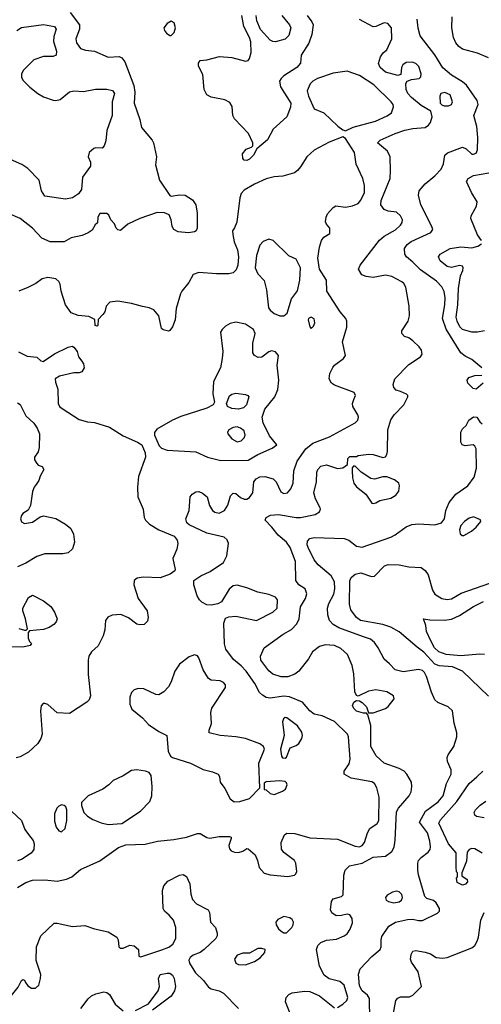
# Model space of a CAD drawing. Extents: x 1173029 to 1307123, y 522559 to 678521.
# Tile 276 of 623: x 1254541 to 1257903, y 601496 to 608674. Entities that reach past the tile are written whole.
import ezdxf

# ---------------------------------------------------------------- set-up
doc = ezdxf.new("R2010")
doc.units = 0

msp = doc.modelspace()

# ---------------------------------------------------------------- linework, layer by layer
at = {"layer": '0CON10XD'}
for points in [[(1254907.8, 608725), (1254976.3, 608636.3), (1254977.3, 608605), (1254950.9, 608535), (1254954.2, 608504.2), (1254985, 608464.5), (1255019.7, 608450.3), (1255085, 608443.1), (1255185, 608399.4), (1255265, 608405.8), (1255285, 608395.7), (1255307.4, 608367.4), (1255371.5, 608195), (1255379.5, 608145), (1255374.5, 608064.5), (1255416, 607945), (1255427.7, 607887.7), (1255505.8, 607795.8), (1255516.2, 607775), (1255537.5, 607675), (1255530, 607615), (1255560, 607505), (1255635, 607392), (1255645, 607388), (1255705, 607397.8), (1255745, 607393.5), (1255799.5, 607359.5), (1255823.5, 607325), (1255834.3, 607264.3), (1255834.3, 607155), (1255825.8, 607135), (1255815, 607127.1), (1255769.7, 607120.3), (1255695, 607128.1), (1255663.8, 607145), (1255651.2, 607165), (1255643.8, 607215), (1255630.7, 607250.7), (1255596.1, 607266.1), (1255542.1, 607267.9), (1255415.6, 607224.4), (1255327.7, 607182.3), (1255275, 607137.5), (1255255, 607142.5), (1255242.5, 607155), (1255232.5, 607185), (1255203.9, 607213.9), (1255189.3, 607249.3), (1255175, 607260), (1255125, 607260), (1255110, 607235), (1255108.3, 607191.7), (1255091.7, 607178.3), (1255069.5, 607140.5), (1255039.7, 607120.3), (1254995, 607100), (1254915, 607082.5), (1254865, 607054.3), (1254762.5, 607055), (1254701.5, 607081.5), (1254633.3, 607155), (1254544.7, 607224.7), (1254455, 607263.6)], [(1255635, 608557.5), (1255645, 608558), (1255665, 608581.2), (1255675.6, 608615), (1255665, 608650), (1255645, 608662.5), (1255614.2, 608645), (1255590.8, 608615), (1255595.8, 608595), (1255610.8, 608575), (1255635, 608557.5)], [(1256635.8, 608705), (1256668.8, 608658.8), (1256677.5, 608635), (1256669.6, 608565), (1256647.8, 608502.2), (1256590, 608415), (1256585.7, 608355.7), (1256560.6, 608325), (1256465.7, 608265), (1256444.3, 608245), (1256434.3, 608225), (1256440, 608185), (1256514.7, 608065), (1256512.5, 608035), (1256487.3, 607965), (1256387.5, 607875), (1256345, 607796.7), (1256267, 607733), (1256243.8, 607685), (1256215, 607656.2), (1256195, 607646.2), (1256175, 607650), (1256165, 607662.5), (1256163.8, 607695), (1256190.9, 607729.1), (1256230, 607745), (1256240, 607755), (1256240, 607775), (1256208, 607845), (1256105, 607950.8), (1256094.5, 607975), (1256088, 608042), (1256070.7, 608070.7), (1256035, 608090.5), (1255935, 608108.1), (1255905, 608126), (1255884.4, 608165), (1255874.4, 608274.4), (1255843.3, 608335), (1255843.6, 608356.4), (1255855, 608376.7), (1255905, 608380), (1255995.7, 608404.3), (1256085, 608398.5), (1256185, 608370.8), (1256204.4, 608375.6), (1256215, 608390), (1256227.2, 608435), (1256225, 608513.3), (1256215.8, 608545), (1256173.7, 608623.6), (1256160, 608705)], [(1256450, 608705), (1256507.1, 608635), (1256515.5, 608615), (1256502.2, 608557.8), (1256475, 608532.2), (1256405, 608512.5), (1256385, 608514.4), (1256365.4, 608525.4), (1256295, 608603.3), (1256268.1, 608665), (1256262.7, 608705)], [(1256855, 601474), (1256895, 601497.5), (1256924.3, 601525), (1256930, 601545), (1256905, 601636.7), (1256873, 601663), (1256795, 601682.5), (1256757.5, 601707.5), (1256723.6, 601773.6), (1256703.3, 601895), (1256711.4, 601925), (1256735, 601947.5), (1256775.7, 601964.3), (1256848.9, 601971.1), (1256905, 601994.2), (1256925, 602010), (1256948.9, 602045), (1256965, 602090), (1256962.9, 602122.9), (1256945, 602148.8), (1256925, 602154), (1256885, 602143.1), (1256845, 602142.2), (1256815, 602161.9), (1256804.5, 602185), (1256812.2, 602245), (1256824.2, 602265), (1256885, 602281.2), (1256896, 602294), (1256901.7, 602438.3), (1256912.5, 602475), (1256944.2, 602505.8), (1257035, 602524.7), (1257115, 602568), (1257205, 602575.6), (1257250.2, 602609.8), (1257267.6, 602642.4), (1257276.7, 602693.3), (1257285, 602900), (1257298.9, 602925), (1257378.5, 603015), (1257391.2, 603045), (1257398.2, 603085), (1257393.6, 603115), (1257360.5, 603175), (1257340.6, 603195), (1257304.3, 603214.3), (1257195, 603254.2), (1257138, 603308), (1257099.6, 603375), (1257098.3, 603528.3), (1257077.5, 603607.5), (1257067.5, 603617.5), (1257045, 603617.5), (1256995, 603634), (1256975, 603653.3), (1256963.8, 603675), (1256975, 603697.5), (1256995, 603710), (1257015, 603707.5), (1257035, 603696.7), (1257066.7, 603665), (1257081.7, 603621.7), (1257115, 603620), (1257205, 603652.9), (1257225, 603667.5), (1257267.2, 603722.8), (1257263.1, 603745), (1257214.7, 603774.7), (1257135, 603788.2), (1257080.7, 603779.3), (1257007, 603743), (1256995, 603747.5), (1256981.2, 603775), (1256973.6, 603905), (1256962.9, 603965), (1256929.5, 604045), (1256879.6, 604089.6), (1256835, 604111.5), (1256765, 604117.3), (1256725, 604103.3), (1256672.5, 604065), (1256643.6, 604015), (1256575, 603923.8), (1256545, 603902.1), (1256495, 603884.5), (1256445, 603883.8), (1256385, 603902.7), (1256355, 603927.8), (1256297.7, 604005), (1256294.6, 604035), (1256320.5, 604095), (1256460, 604195), (1256521.2, 604228.8), (1256559.6, 604270.4), (1256577.5, 604305), (1256585, 604393.3), (1256621.4, 604455), (1256631.2, 604488.8), (1256621.2, 604525), (1256573.8, 604555), (1256553.1, 604585), (1256549.3, 604725), (1256510.8, 604825), (1256485, 604863.8), (1256424.6, 604915), (1256376.9, 604975), (1256330, 605025), (1256335.8, 605044.2), (1256368.7, 605061.3), (1256425, 605067.1), (1256555, 605045.3), (1256585, 605045.3), (1256692.5, 605067.5), (1256724.3, 605085.7), (1256732, 605105), (1256729.2, 605115), (1256695, 605182), (1256683.1, 605225), (1256702.9, 605305), (1256706.2, 605375), (1256713.5, 605395), (1256735, 605418.2), (1256775, 605429.5), (1256855, 605402), (1256895, 605406.7), (1256928.3, 605431.7), (1256930, 605475), (1256945, 605490), (1256995, 605490), (1257005, 605497.5), (1257085, 605506.2), (1257115, 605504.2), (1257185, 605483.1), (1257205, 605487.5), (1257216.1, 605503.9), (1257218.9, 605525), (1257222.9, 605685), (1257245, 605756.7), (1257267.6, 605792.4), (1257339.2, 605865), (1257368, 605925), (1257368, 605935), (1257358.8, 605945), (1257314.3, 605964.3), (1257283.9, 605973.9), (1257265, 605992.5), (1257261.9, 606015), (1257273.5, 606055), (1257375, 606158.9), (1257459.2, 606215), (1257472, 606235), (1257468, 606265), (1257449.5, 606289.5), (1257405, 606333.3), (1257375, 606353.8), (1257342.5, 606365), (1257323.3, 606385), (1257323.3, 606405), (1257371.4, 606475), (1257380, 606515), (1257378.5, 606585), (1257353.1, 606725), (1257339.6, 606749.6), (1257323.8, 606763.8), (1257251.2, 606801.2), (1257205, 606811.8), (1257115, 606794.6), (1257065, 606801.9), (1257033.8, 606813.8), (1257008.1, 606855), (1257020, 606885), (1257162.7, 607067.3), (1257195, 607095.3), (1257277.6, 607142.4), (1257314, 607175), (1257325.8, 607195), (1257328.6, 607215), (1257315.6, 607245), (1257285, 607270.5), (1257225, 607278.8), (1257195, 607289.5), (1257170.4, 607325), (1257174.6, 607355), (1257238.6, 607515), (1257242.5, 607575), (1257238, 607675), (1257219.2, 607715), (1257147.5, 607775), (1257165.8, 607794.2), (1257275.8, 607845), (1257345, 607868.7), (1257405, 607880.7), (1257495, 607888.1), (1257518.8, 607905), (1257532, 607925), (1257544.2, 607965.8), (1257535.8, 608005.8), (1257465, 608048.6), (1257395, 608106.5), (1257368.2, 608135), (1257355.5, 608165), (1257352.7, 608207.3), (1257362.5, 608225), (1257395, 608238.8), (1257450, 608245), (1257463.6, 608256.4), (1257465, 608280), (1257447.5, 608332.5), (1257425, 608353.1), (1257400, 608365), (1257355, 608362.5), (1257331.2, 608345), (1257321.2, 608325), (1257317.5, 608275), (1257295, 608266.7), (1257205, 608292.2), (1257166, 608326), (1257154.4, 608355), (1257168.1, 608401.9), (1257188.6, 608431.4), (1257216, 608455), (1257250.6, 608535), (1257250, 608615), (1257221.2, 608645), (1257195, 608650), (1257135, 608622.9), (1257115, 608621.9), (1257015.8, 608675.8)], [(1257906.7, 606135), (1257835, 606196), (1257785, 606220), (1257755, 606245.6), (1257646.8, 606416.8), (1257620.5, 606495), (1257637.1, 606595), (1257639, 606645), (1257631.5, 606691.5), (1257615.9, 606725.9), (1257577.1, 606767.1), (1257459.4, 606849.4), (1257405, 606907.1), (1257358.6, 606945), (1257347.1, 606965), (1257344.3, 607005), (1257362.5, 607035), (1257393.3, 607056.7), (1257535, 607122.9), (1257549.1, 607145), (1257542.9, 607165), (1257462.1, 607325), (1257446.5, 607395), (1257451.1, 607425), (1257494.1, 607475.9), (1257564.2, 607535), (1257610, 607585), (1257627.8, 607622.2), (1257636.9, 607685), (1257656, 607704), (1257765, 607743.6), (1257793.2, 607733.2), (1257835, 607694.4), (1257845, 607692.2), (1257865, 607700.8), (1257874.3, 607725), (1257878.2, 607815), (1257871.2, 607895), (1257848.9, 607975), (1257879.3, 608055), (1257872.3, 608085), (1257796.3, 608196.3), (1257765, 608221.8), (1257685, 608269.3), (1257622.6, 608322.6), (1257565, 608416.9), (1257458.1, 608555), (1257442, 608612), (1257435, 608677.5)], [(1257954.5, 608394.5), (1257875, 608430), (1257765, 608458.9), (1257738.3, 608478.3), (1257717.5, 608505), (1257700, 608545), (1257688.8, 608615), (1257689.6, 608695)], [(1254520, 608595), (1254555, 608615.8), (1254715, 608638.5), (1254793.8, 608625), (1254805.7, 608605), (1254789.1, 608550.9), (1254786.9, 608515), (1254810, 608445), (1254805.5, 608414.5), (1254785.8, 608404.2), (1254715, 608404.3), (1254645, 608380), (1254566.4, 608303.6), (1254553.9, 608276.1), (1254553.8, 608255), (1254565, 608232.9), (1254615, 608180.6), (1254674.3, 608135), (1254715, 608110.4), (1254785, 608086.4), (1254805, 608083.5), (1254835, 608091.1), (1254905, 608147.5), (1254935, 608155.6), (1255005, 608150), (1255093.2, 608166.8), (1255176.8, 608166.8), (1255216.6, 608156.6), (1255230.8, 608135), (1255215.3, 608074.7), (1255214.7, 607975), (1255175.7, 607865), (1255168.3, 607791.7), (1255157, 607753), (1255141.7, 607738.3), (1255095, 607740), (1255080, 607735), (1255047.5, 607705), (1255040, 607675), (1255056.2, 607635), (1255056.2, 607605), (1254998, 607525), (1254990, 607435), (1254970.5, 607405), (1254925, 607376.1), (1254875.4, 607364.6), (1254725, 607386), (1254700, 607425), (1254683.1, 607505), (1254599.9, 607589.9), (1254557.8, 607617.8), (1254475, 607653.3)], [(1256915, 607863.3), (1256969.4, 607890.6), (1257132.5, 607935), (1257217.4, 607972.6), (1257248.8, 607995), (1257262.7, 608037.3), (1257260, 608055), (1257245.6, 608075), (1257119.3, 608199.3), (1257015, 608266.2), (1256925, 608298.2), (1256825, 608283.1), (1256710, 608245), (1256675.3, 608224.7), (1256655.6, 608205), (1256635.5, 608154.5), (1256643.6, 608115), (1256684.5, 608024.5), (1256755, 607994.2), (1256857.6, 607897.6), (1256895, 607870), (1256915, 607863.3)], [(1257665, 608044.5), (1257687.1, 608055), (1257694.3, 608075), (1257675.8, 608125), (1257636.4, 608143.6), (1257607.5, 608135), (1257600, 608115), (1257603.3, 608065), (1257615, 608052), (1257632.5, 608045), (1257665, 608044.5)], [(1254525, 602347.5), (1254586.2, 602383.8), (1254635, 602401.8), (1254723.8, 602403.8), (1254815, 602394.6), (1254882.5, 602407.5), (1254921.2, 602425), (1254985, 602479.2), (1255125, 602542.9), (1255261.5, 602638.5), (1255315, 602658.6), (1255455, 602663.2), (1255545, 602685.9), (1255663.3, 602696.7), (1255755, 602715.5), (1255835, 602742.5), (1255855, 602740.8), (1255905, 602711.9), (1255925, 602706.9), (1255995, 602719.2), (1256069.3, 602719.3), (1256080, 602715), (1256080, 602705), (1256064, 602655), (1256069.7, 602629.7), (1256081.2, 602615), (1256105, 602604.4), (1256135, 602603.3), (1256166.8, 602613.2), (1256195, 602631.2), (1256205, 602628.8), (1256256, 602585), (1256274.2, 602545), (1256284.3, 602494.3), (1256322.7, 602452.7), (1256365, 602439.5), (1256495, 602427.7), (1256541.9, 602438.1), (1256553, 602447), (1256560, 602465), (1256552.2, 602525), (1256542.7, 602545), (1256463.7, 602603.7), (1256447.4, 602627.4), (1256445.9, 602675), (1256469.2, 602730.8), (1256486.4, 602743.6), (1256545, 602740.4), (1256655, 602710.7), (1256855, 602698.9), (1256985, 602648.9), (1257015, 602644.5), (1257035, 602653.3), (1257052.5, 602675), (1257073.9, 602746.1), (1257091.1, 602778.9), (1257144, 602815), (1257155.8, 602835), (1257160, 603005), (1257141.4, 603075), (1257125.5, 603105.5), (1257105, 603118), (1256955, 603144), (1256903.3, 603175), (1256903.8, 603195), (1256940.3, 603249.7), (1256947.6, 603282.4), (1256935.4, 603445), (1256927.9, 603465), (1256835, 603558.5), (1256745, 603598.1), (1256685, 603611.9), (1256655, 603634.3), (1256599.8, 603699.8), (1256505, 603738.7), (1256465, 603743.5), (1256365, 603728.2), (1256335, 603733.6), (1256308.6, 603748.6), (1256288.6, 603768.6), (1256254.6, 603835), (1256190.5, 603925), (1256155, 603963.3), (1256099.3, 604009.3), (1256041.8, 604085), (1256032.1, 604125), (1256026.9, 604275), (1256039.7, 604310.3), (1256065, 604321.5), (1256115, 604325.4), (1256265, 604294.2), (1256385.7, 604354.3), (1256416.5, 604385), (1256418.6, 604445), (1256404, 604465), (1256355, 604484.6), (1256275, 604501.1), (1256195, 604532.3), (1256125, 604551.2), (1256095, 604545.5), (1256067.8, 604522.3), (1256010.2, 604429.8), (1255985, 604416.5), (1255935.4, 604404.6), (1255905, 604408.5), (1255868.6, 604428.6), (1255851.4, 604445), (1255834.4, 604475), (1255809.2, 604555), (1255810, 604585), (1255859.4, 604620.6), (1255929.2, 604650.9), (1256025, 604716.2), (1256050.5, 604765), (1256062.2, 604855), (1256052.6, 604882.6), (1256030.7, 604900.7), (1255905, 604931.1), (1255775, 604992), (1255758.8, 605005), (1255750.8, 605035), (1255776, 605095), (1255783.8, 605195), (1255796.1, 605213.9), (1255825, 605231.2), (1255845, 605233.8), (1255872.3, 605222.3), (1255906.7, 605195), (1255922.3, 605132.3), (1255946.2, 605095), (1255962.9, 605082.9), (1255995, 605075.8), (1256033.2, 605096.8), (1256056.2, 605133.8), (1256077.3, 605202.7), (1256095, 605222.5), (1256115, 605220), (1256149.6, 605189.6), (1256175, 605179.6), (1256195, 605179.6), (1256215, 605190), (1256238.2, 605225), (1256246.9, 605305), (1256263.8, 605326.2), (1256289.8, 605340.2), (1256326.4, 605343.6), (1256386.5, 605326.5), (1256409.5, 605305), (1256442, 605232), (1256465, 605218.6), (1256492, 605225), (1256515.4, 605254.6), (1256532.7, 605295), (1256538.2, 605385), (1256561.5, 605455), (1256625.6, 605545), (1256675, 605586.7), (1256796.7, 605633.3), (1256983.9, 605736.1), (1257002.9, 605755), (1257008.1, 605775), (1257002.8, 605792.8), (1256966.9, 605855), (1256965.6, 605875), (1256975.5, 605904.5), (1256987.5, 605935), (1256976.4, 605956.4), (1256835, 606009.1), (1256813.1, 606025), (1256794.4, 606055), (1256800, 606095), (1256821.2, 606138.8), (1256835, 606155.6), (1256900, 606205), (1256912.9, 606225), (1256893.1, 606325), (1256923, 606433), (1256923.8, 606475), (1256916.2, 606495), (1256875.7, 606545), (1256778.6, 606695), (1256776.7, 606775), (1256725.6, 606855), (1256713.3, 606935), (1256723.4, 607016.6), (1256738.6, 607065), (1256755, 607088.8), (1256800, 607115), (1256800, 607155), (1256775, 607182.5), (1256769.3, 607199.3), (1256772, 607235), (1256781.7, 607258.3), (1256825, 607303.8), (1256844.3, 607315.7), (1256915, 607306), (1256966, 607316), (1257005, 607334.3), (1257025, 607358), (1257051.8, 607415), (1257051.1, 607465), (1257039.2, 607515), (1256991.4, 607621.4), (1256978.8, 607705), (1256915, 607807.5), (1256895, 607820), (1256795, 607781.4), (1256685, 607722), (1256631.9, 607675), (1256585, 607600), (1256565, 607574.3), (1256542.2, 607557.8), (1256456.4, 607533.6), (1256395, 607528.5), (1256335, 607513.3), (1256250, 607475), (1256175, 607431.9), (1256155, 607406), (1256143.8, 607375), (1256123.3, 607196.7), (1256105, 607156.2), (1256091.2, 607135), (1256092.5, 607107.5), (1256103.5, 607055), (1256126.7, 606995), (1256133.5, 606945), (1256129.3, 606885), (1256118.8, 606851.2), (1256095, 606828.9), (1256065, 606820.4), (1255975, 606820.4), (1255845, 606831.9), (1255803.3, 606816.7), (1255772, 606758), (1255721.4, 606695), (1255712.9, 606675), (1255680.6, 606569.4), (1255674, 606486), (1255655, 606433.8), (1255635, 606408), (1255625, 606404.2), (1255585, 606412), (1255572.7, 606422.7), (1255554.4, 606514.4), (1255519.1, 606559.1), (1255485, 606574.2), (1255435, 606581.9), (1255355, 606605.6), (1255255, 606621.2), (1255196.4, 606613.6), (1255170, 606585), (1255160, 606545), (1255146.7, 606525), (1255111.7, 606488.3), (1255110, 606445), (1255105, 606440), (1255090, 606445), (1255088.3, 606488.3), (1255045, 606510)], [(1257904.2, 607065), (1257875.4, 607105.4), (1257825.7, 607225), (1257830, 607245), (1257868.8, 607315), (1257873.5, 607345), (1257830.6, 607415), (1257795.7, 607495), (1257807.1, 607515), (1257845, 607536.9), (1258013.9, 607566.1)], [(1256465, 606514), (1256488.2, 606535), (1256520, 606640), (1256565, 606696), (1256581.6, 606775), (1256585.3, 606865), (1256555, 606928), (1256501.2, 606951.2), (1256386.7, 607065), (1256355, 607073.8), (1256314.3, 607055.7), (1256289.7, 607030.3), (1256266.7, 606955), (1256255.4, 606865), (1256275, 606820), (1256321.7, 606771.7), (1256338.8, 606705), (1256353.6, 606573.6), (1256366, 606555), (1256395, 606530.8), (1256435, 606515.7), (1256465, 606514)], [(1257925.3, 606404.7), (1257875, 606395.4), (1257835, 606395.3), (1257765, 606415.4), (1257747.3, 606435), (1257727, 606477), (1257718.9, 606505), (1257731.4, 606595), (1257736.4, 606715), (1257752.4, 606807.6), (1257769.4, 606845), (1257770.8, 606865), (1257765, 606875.8), (1257745, 606882.5), (1257685, 606867.5), (1257655, 606874.2), (1257604, 606915), (1257592, 606945), (1257604, 606965), (1257675, 607006.5), (1257755, 607016.7), (1257835, 607011.5), (1257877.6, 607022.4), (1257905, 607040)], [(1255045, 606510), (1254967.3, 606517.3), (1254915, 606537.1), (1254875.6, 606595), (1254842.5, 606695), (1254836, 606745), (1254826, 606765), (1254803.3, 606785), (1254745.4, 606795.4), (1254705, 606785.5), (1254659.5, 606750.5), (1254599.8, 606720.2), (1254534.6, 606695.4)], [(1256665, 606422.5), (1256680.7, 606439.3), (1256690, 606465), (1256685, 606493.3), (1256665, 606505.6), (1256645, 606496.2), (1256642.5, 606485), (1256653.6, 606433.6), (1256665, 606422.5)], [(1256005, 605460.9), (1256205, 605463.1), (1256275, 605503.8), (1256380.3, 605549.7), (1256413.3, 605575), (1256359.6, 605639.6), (1256315.4, 605735), (1256306.2, 605775), (1256326.7, 605833.3), (1256400, 605925), (1256422.1, 605977.9), (1256428.8, 606045), (1256416.4, 606155), (1256426.1, 606226.1), (1256405, 606252.5), (1256375, 606260), (1256355, 606252.5), (1256305, 606214), (1256277.7, 606212.3), (1256251.2, 606225), (1256240, 606245), (1256240, 606315), (1256256, 606385), (1256244.2, 606414.2), (1256185, 606453.1), (1256115, 606467.5), (1256075, 606458.2), (1256040.5, 606439.5), (1256014.6, 606415.4), (1256004.2, 606395), (1256020, 606255), (1256015.4, 606204.6), (1256002.5, 606135), (1255953.5, 606035), (1255947.3, 605947.3), (1255958.8, 605885), (1255951.2, 605865), (1255905, 605841.4), (1255715, 605780), (1255655, 605754.5), (1255541, 605689), (1255523.4, 605665), (1255523.6, 605645), (1255556.5, 605566.5), (1255575, 605550.8), (1255615, 605536.4), (1255824.3, 605524.3), (1255910, 605485), (1256005, 605460.9)], [(1254532.3, 606252.3), (1254595, 606221.2), (1254665, 606212.5), (1254695, 606187.5), (1254713, 606183), (1254795, 606238), (1254895, 606286.2), (1254923, 606293), (1254935, 606287.5), (1254960, 606255), (1254970, 606215), (1254994, 606184), (1255006, 606165), (1255011.2, 606135), (1254993.6, 606106.4), (1254975, 606100), (1254935, 606100), (1254830, 606075), (1254800, 606055), (1254800.7, 606030.7), (1254819.5, 605979.5), (1254821.2, 605875), (1254832, 605855), (1254850.2, 605840.2), (1254975, 605759.4), (1255035, 605743.3), (1255085, 605737.5), (1255195, 605702.3), (1255295, 605640), (1255400, 605595), (1255431.4, 605575), (1255454.2, 605515.8), (1255457.5, 605485), (1255406.2, 605343.8), (1255398.9, 605265), (1255402.2, 605195), (1255439.1, 605105), (1255447.8, 605045), (1255456.9, 605025), (1255487.1, 604995), (1255555, 604954.4), (1255665, 604908), (1255688.9, 604878.9), (1255692.9, 604855), (1255686.7, 604815), (1255657.1, 604745), (1255673.9, 604666.1), (1255670, 604655), (1255638, 604632), (1255565, 604606.2), (1255440.4, 604609.6), (1255396.8, 604603.2), (1255375, 604586.2), (1255371.9, 604555), (1255403.5, 604455), (1255470, 604365), (1255477.5, 604315), (1255471.7, 604288.3), (1255447.5, 604265), (1255415, 604261.2), (1255395, 604266.7), (1255333.7, 604313.7), (1255276.9, 604336.9), (1255215, 604333.5), (1255182.6, 604317.4), (1255165.6, 604295), (1255161.1, 604225), (1255148.8, 604181.2), (1255111.7, 604108.3), (1255064.4, 604065.6), (1255045.5, 604034.5), (1255040, 604005), (1255040.8, 603899.2), (1255055.8, 603745), (1255046.2, 603715), (1255031.2, 603698.8), (1254905, 603616.7), (1254815, 603621.2), (1254745, 603680.8), (1254725, 603690), (1254711.4, 603688.6), (1254697.5, 603672.5), (1254691.9, 603635), (1254705.5, 603465), (1254696.2, 603435), (1254672.4, 603397.6), (1254604.8, 603335.2), (1254545, 603300.4), (1254515, 603292.5)], [(1257915.9, 606024.1), (1257865, 605981.2), (1257844.4, 605984.4), (1257804, 606025), (1257800, 606045), (1257813.3, 606065), (1257855, 606080), (1257907.5, 606082.5)], [(1256135, 605834.5), (1256085, 605838.9), (1256054, 605855), (1256048, 605875), (1256069.1, 605930.9), (1256085.5, 605944.5), (1256115, 605950.4), (1256185, 605942.5), (1256203.3, 605935), (1256208.8, 605925), (1256194, 605865), (1256171.2, 605845), (1256135, 605834.5)], [(1254525, 605880), (1254545, 605867.5), (1254585, 605786), (1254645, 605732.2), (1254669.3, 605695), (1254684.7, 605655), (1254684, 605556), (1254675, 605523.3), (1254650, 605485), (1254650, 605465), (1254665, 605437.5), (1254675, 605427.5), (1254705, 605417.5), (1254716.2, 605395), (1254690, 605345), (1254681.2, 605315), (1254660.8, 605285), (1254645.6, 605265), (1254634.4, 605235), (1254618.8, 605131.2), (1254601.7, 605098.3), (1254565, 605073.8), (1254555, 605058.8), (1254548.1, 605035), (1254553, 605013), (1254575, 605000.8), (1254635, 605010.8), (1254690.5, 605049.5), (1254713.4, 605056.6), (1254805, 605036.5), (1254875, 604995.7), (1254914.5, 604964.5), (1254933.6, 604923.6), (1254939.5, 604865), (1254925, 604816.2), (1254895, 604788), (1254855, 604780.6), (1254725, 604780.6), (1254665, 604761.4), (1254585, 604712), (1254525, 604685.7)], [(1257090, 601385), (1257089.7, 601539.7), (1257075, 601564), (1257035, 601594.4), (1257015, 601631.2), (1257009.1, 601715), (1257020, 601755), (1257104.7, 601845.3), (1257165.7, 601895), (1257172.9, 601915), (1257172.9, 601965), (1257179.1, 601990.9), (1257230, 602065), (1257278.8, 602095), (1257365, 602114.3), (1257405, 602118), (1257445, 602106.2), (1257475, 602106), (1257585, 602160.6), (1257599.2, 602175), (1257599.4, 602195), (1257575, 602236), (1257555, 602252.5), (1257507.3, 602267.3), (1257492.6, 602282.6), (1257445, 602440), (1257439.7, 602475), (1257440.3, 602525), (1257446.3, 602545), (1257465, 602567.5), (1257516.9, 602605), (1257529.4, 602625), (1257532.1, 602645), (1257527.8, 602685), (1257510.3, 602745), (1257452.5, 602825), (1257495.6, 602905), (1257588.5, 602971.5), (1257624.4, 603015.6), (1257650.3, 603105), (1257683.1, 603175), (1257683.8, 603205), (1257656.9, 603265), (1257654.3, 603295), (1257660.8, 603315), (1257702.9, 603375), (1257725.6, 603445), (1257725.5, 603475.5), (1257705.7, 603545), (1257692, 603635), (1257662, 603665), (1257586.2, 603696.2), (1257565.3, 603715.3), (1257540.6, 603770.6), (1257504.6, 603885), (1257490, 603915), (1257475, 603930.6), (1257445, 603935.6), (1257335, 603920), (1257275, 603934.2), (1257235, 603978.8), (1257195, 604011.2), (1257151.9, 604095), (1257125, 604132.9), (1257095, 604156.7), (1257045, 604176.1), (1256865, 604240.7), (1256824.8, 604264.8), (1256797.1, 604295), (1256784.5, 604335.5), (1256782.7, 604385), (1256792.9, 604417.1), (1256829.6, 604485), (1256836.5, 604525), (1256835, 604576.2), (1256809.7, 604619.8), (1256715, 604699.6), (1256685.4, 604735), (1256640.9, 604825), (1256634.5, 604845.5), (1256637.4, 604872.6), (1256655, 604891.4), (1256685, 604899.5), (1256905, 604890.9), (1256938.4, 604878.4), (1256995, 604836.5), (1257035, 604829.6), (1257245, 604902.1), (1257275, 604917.5), (1257355, 604977.1), (1257396.5, 604993.5), (1257445, 604999.3), (1257565, 604992.2), (1257613.5, 605006.5), (1257634.4, 605035), (1257643.8, 605096.2), (1257670, 605155), (1257718.5, 605215), (1257805.2, 605274.8), (1257850.4, 605339.6), (1257867.8, 605405), (1257864.4, 605544.4), (1257855.8, 605565.8), (1257843.9, 605573.9), (1257785, 605568), (1257763.8, 605575), (1257753.1, 605595), (1257755, 605667.5), (1257765, 605690), (1257792.5, 605715), (1257813.3, 605755), (1257845, 605777.5), (1257870, 605775), (1257891.7, 605741.7), (1257908.3, 605728.3)], [(1256125, 605596.5), (1256155, 605604.4), (1256175.4, 605624.6), (1256183.3, 605645), (1256175, 605675.6), (1256150, 605695), (1256125, 605704.7), (1256095, 605702), (1256065.3, 605684.7), (1256055, 605666.2), (1256056.1, 605655), (1256085, 605619.1), (1256125, 605596.5)], [(1257115, 605146.2), (1257135, 605152), (1257165, 605168.1), (1257244.6, 605185.4), (1257281.5, 605208.5), (1257303, 605237), (1257307.1, 605275), (1257301.4, 605295), (1257270, 605320), (1257215, 605340.3), (1257185, 605340.3), (1257125, 605323.8), (1257098.2, 605328.2), (1257028, 605375), (1256985, 605420), (1256971.7, 605418.3), (1256962.5, 605407.5), (1256962.5, 605385), (1256964.3, 605335), (1256974.5, 605295), (1256995, 605268.5), (1257062.5, 605215), (1257105, 605150), (1257115, 605146.2)], [(1257763.1, 604913.1), (1257775, 604914.2), (1257832.5, 604945), (1257866.7, 604975), (1257900, 605015), (1257897.7, 605027.7), (1257845, 605050.8), (1257815, 605040.8), (1257781.2, 605015), (1257754.3, 604985.7), (1257744.4, 604955), (1257750, 604925), (1257763.1, 604913.1)], [(1257185, 604264.7), (1257024.2, 604295), (1256993.1, 604315), (1256952.4, 604372.4), (1256943.8, 604413.8), (1256946.3, 604583.7), (1256955, 604608), (1256985, 604632.5), (1257025, 604640.6), (1257102.5, 604615), (1257125, 604616.9), (1257198.7, 604691.3), (1257225, 604702.5), (1257305, 604699.4), (1257375, 604684.4), (1257465, 604679.2), (1257495, 604659.2), (1257516.5, 604626.5), (1257547.9, 604515), (1257565, 604485.7), (1257615, 604455.4), (1257655, 604447.5), (1257685, 604453.1), (1257757.2, 604492.7), (1257965, 604566.7)], [(1254535, 604236.2), (1254575, 604222.5), (1254587.5, 604222.5), (1254597.5, 604232.5), (1254583.9, 604306.1), (1254562.9, 604365), (1254562.9, 604385), (1254605, 604460.8), (1254635, 604478.1), (1254715, 604437.9), (1254767.1, 604397.1), (1254795.6, 604355), (1254814.2, 604305), (1254807.5, 604285), (1254790, 604265), (1254755, 604241.8), (1254715, 604228.2), (1254612.5, 604217.5), (1254602.5, 604207.5), (1254602.5, 604165), (1254611.7, 604141.7), (1254627, 604127), (1254618.3, 604111.7), (1254565, 604100), (1254455, 604101.4)], [(1257925.3, 604045.3), (1257891.1, 604048.9), (1257753.7, 604036.3), (1257646.9, 604046.9), (1257594.5, 604064.5), (1257561.8, 604095), (1257535.3, 604145), (1257504.5, 604215), (1257498.6, 604258.6), (1257482.5, 604305), (1257527.7, 604297.7), (1257635, 604295.4), (1257685, 604303.2), (1257745, 604330.8), (1257845, 604396.7), (1257918, 604432)], [(1257955, 603743.3), (1257765.7, 603925), (1257692.9, 603957.1), (1257595, 603964.3), (1257565, 603974.8), (1257485, 604063.1), (1257435, 604098.7), (1257305, 604210.5), (1257244.8, 604244.8), (1257185, 604264.7)], [(1256103, 602973), (1256145, 602974.2), (1256215, 602996.7), (1256290, 603075), (1256283.8, 603255), (1256323.3, 603355), (1256316.2, 603375), (1256288.8, 603395), (1256185, 603433.3), (1256115, 603447.1), (1256000, 603455), (1255920, 603475), (1255920, 603495), (1255937.7, 603542.3), (1255934.3, 603624.3), (1255940.5, 603655), (1256040.8, 603805), (1256040.8, 603825), (1256025, 603842.9), (1256000, 603855), (1255935, 603860), (1255915, 603871.5), (1255876.7, 603935), (1255845, 604022), (1255835, 604036), (1255815, 604044.2), (1255775, 604030), (1255704, 603976), (1255671.1, 603925), (1255645, 603846.7), (1255625, 603811.2), (1255590, 603775), (1255555, 603752), (1255532.5, 603755), (1255445.9, 603795.9), (1255405, 603798), (1255375, 603788.8), (1255355, 603768.8), (1255342.2, 603735), (1255343.6, 603683.6), (1255357.9, 603647.9), (1255434.5, 603584.5), (1255478.6, 603535), (1255555, 603484.5), (1255612, 603455), (1255621.7, 603341.7), (1255638.8, 603305), (1255655, 603294.2), (1255785, 603254.4), (1255877.2, 603207.2), (1255945, 603191.9), (1255986.7, 603175), (1255996.1, 603156.1), (1256000, 603115), (1256035, 603070), (1256075, 602993.3), (1256103, 602973)], [(1256475, 603290), (1256485, 603297.5), (1256510, 603365), (1256555, 603382.5), (1256573, 603397), (1256596.5, 603435), (1256601.8, 603455), (1256595, 603479.2), (1256565, 603525.7), (1256486.7, 603585), (1256475, 603586.2), (1256463, 603577), (1256456, 603555), (1256467.5, 603455), (1256440, 603355), (1256446.7, 603305), (1256455, 603293.3), (1256475, 603290)], [(1255185, 602806.5), (1255285, 602814.7), (1255422, 602905), (1255488.6, 602975), (1255504.3, 603015), (1255506.9, 603085), (1255498, 603165), (1255485, 603185.8), (1255456.4, 603196.4), (1255395, 603205.6), (1255355, 603201.4), (1255295, 603160.8), (1255221.9, 603128.1), (1255190, 603095), (1255146, 603065), (1255040, 603015), (1254991.7, 602968.3), (1254990, 602945), (1255007.5, 602895), (1255035, 602866.7), (1255073.2, 602843.2), (1255135, 602818.1), (1255185, 602806.5)], [(1257908.8, 602598.8), (1257855, 602629.4), (1257835, 602632.9), (1257813.8, 602625), (1257798.8, 602605), (1257795, 602540), (1257760, 602455), (1257761.7, 602431.7), (1257800, 602405), (1257801.7, 602388.3), (1257788.3, 602371.7), (1257765, 602364), (1257727.5, 602385), (1257722.5, 602415), (1257730, 602425), (1257730, 602455), (1257723, 602463), (1257720, 602495), (1257719.3, 602599.3), (1257665, 602665.8), (1257594.1, 602815.9), (1257605, 602840), (1257725.9, 602975), (1257813.5, 603105), (1257871.4, 603155), (1257914.3, 603195)], [(1256395, 603026.7), (1256415, 603033.3), (1256455, 603048.8), (1256477.5, 603065), (1256489.4, 603095), (1256485, 603111.2), (1256475, 603120.8), (1256434.3, 603125.7), (1256335, 603117.5), (1256321.7, 603108.3), (1256321.7, 603061.7), (1256335, 603060), (1256365, 603032.5), (1256395, 603026.7)], [(1257925, 602854.4), (1257867.5, 602865), (1257855.8, 602875.8), (1257850.8, 602895), (1257860.8, 602915), (1257895, 602948.1), (1257935, 602978.1)], [(1254845, 602753.8), (1254871.7, 602778.3), (1254883.8, 602835), (1254883.3, 602915), (1254876.7, 602935), (1254866.1, 602946.1), (1254845, 602951.2), (1254825, 602941.2), (1254810.8, 602925), (1254794.5, 602885), (1254795, 602830), (1254807, 602787), (1254825, 602760), (1254845, 602753.8)], [(1254482.6, 602902.6), (1254554.3, 602835), (1254579.7, 602769.7), (1254606, 602735), (1254639.3, 602689.3), (1254645.5, 602665), (1254644.4, 602625), (1254625, 602597.1), (1254555, 602551.4), (1254525, 602541.4)], [(1254584.2, 601654.2), (1254600.3, 601630.3), (1254625.9, 601614.1), (1254655.8, 601614.2), (1254680, 601635), (1254693.8, 601685), (1254693.9, 601713.9), (1254661.2, 601815), (1254663.8, 601915), (1254694.2, 601995.8), (1254792.3, 602087.7), (1254815, 602088.8), (1254925, 602063.1), (1255015, 602070), (1255085, 602047.1), (1255185, 602025.6), (1255248, 601985), (1255258.8, 601965), (1255263.8, 601915), (1255273.3, 601905), (1255295, 601906.2), (1255342.2, 601927.8), (1255375, 601921.9), (1255405.8, 601895), (1255408.3, 601848.3), (1255423, 601843), (1255577, 601893), (1255626.3, 601913.7), (1255656, 601935), (1255677.1, 601975), (1255677.8, 602055), (1255660.3, 602110.3), (1255630.8, 602145), (1255594.6, 602174.6), (1255587.1, 602195), (1255580, 602325), (1255589.7, 602360.3), (1255618.8, 602395), (1255705, 602438.6), (1255732.7, 602442.7), (1255755, 602428.8), (1255780.5, 602375), (1255787.9, 602297.9), (1255800.7, 602260.7), (1255829.3, 602229.3), (1255913.8, 602185), (1255923.8, 602165), (1255930, 602095), (1255966.7, 602055), (1255980, 602015), (1255979.2, 601995), (1255969.2, 601975), (1255883.5, 601895), (1255856, 601874), (1255805, 601853.8), (1255782.2, 601837.8), (1255773.1, 601816.9), (1255778.5, 601795), (1255820.4, 601725), (1255879.2, 601669.1), (1255915, 601621.9), (1255935, 601610), (1255995, 601594.4), (1256025, 601576.9), (1256134, 601465)], [(1257265, 602236.2), (1257305, 602243.2), (1257322.2, 602255), (1257330, 602275), (1257325, 602296), (1257305, 602317.1), (1257285, 602321.4), (1257255, 602314.4), (1257217.2, 602292.8), (1257205.6, 602275), (1257210, 602255), (1257226.2, 602245), (1257265, 602236.2)], [(1256465, 602016.9), (1256485, 602018.1), (1256522.5, 602055), (1256533.3, 602075), (1256535.6, 602095), (1256524.6, 602114.6), (1256507.3, 602127.3), (1256465, 602135.4), (1256420, 602115), (1256406.9, 602095), (1256407.8, 602075), (1256425, 602046.9), (1256445, 602028.9), (1256465, 602016.9)], [(1257252.1, 601365), (1257280, 601525), (1257295, 601541.4), (1257315, 601551.1), (1257379.1, 601550.9), (1257405, 601562.9), (1257468, 601625), (1257442.4, 601732.4), (1257395, 601802.5), (1257386.5, 601825), (1257391.1, 601858.9), (1257405, 601883.8), (1257425, 601888.6), (1257495, 601876.5), (1257533, 601863), (1257575, 601837.5), (1257622.3, 601832.3), (1257655, 601838.6), (1257835, 601907.9), (1257855.2, 601924.8), (1257874, 601956), (1257883.5, 601986.5), (1257899.8, 602110.2), (1257925, 602164.4)], [(1256185, 601783.8), (1256251.7, 601808.3), (1256292.5, 601835), (1256326.2, 601875), (1256330, 601895), (1256305, 601903.8), (1256275, 601904), (1256215, 601870), (1256165, 601870), (1256125, 601853.3), (1256106.2, 601825), (1256116.1, 601796.1), (1256135, 601786.2), (1256185, 601783.8)], [(1255385, 601452), (1255479.5, 601500.5), (1255550, 601595), (1255560, 601625), (1255552.9, 601685), (1255565, 601713.3), (1255615, 601724.2), (1255635, 601722.5), (1255655, 601708), (1255665.7, 601685), (1255675.8, 601625), (1255668, 601595), (1255643.3, 601555), (1255507.5, 601452.5)], [(1254444.6, 601475), (1254460.9, 601535), (1254529.5, 601620.5), (1254555, 601670), (1254565, 601677.5), (1254575, 601672.5), (1254584.2, 601654.2)], [(1254985.4, 601464.6), (1255039.4, 601535), (1255065, 601557.8), (1255095, 601573.5), (1255155, 601586.5), (1255175, 601581.9), (1255195, 601567.1), (1255236.3, 601496.4), (1255295, 601448)], [(1256520, 601405), (1256476.7, 601515), (1256481.2, 601545), (1256501.2, 601568.8), (1256525, 601580), (1256615, 601592.9), (1256655, 601590), (1256725, 601558), (1256835, 601471.2)]]:
    msp.add_lwpolyline(points, dxfattribs=at)

doc.saveas('drawing.dxf')
